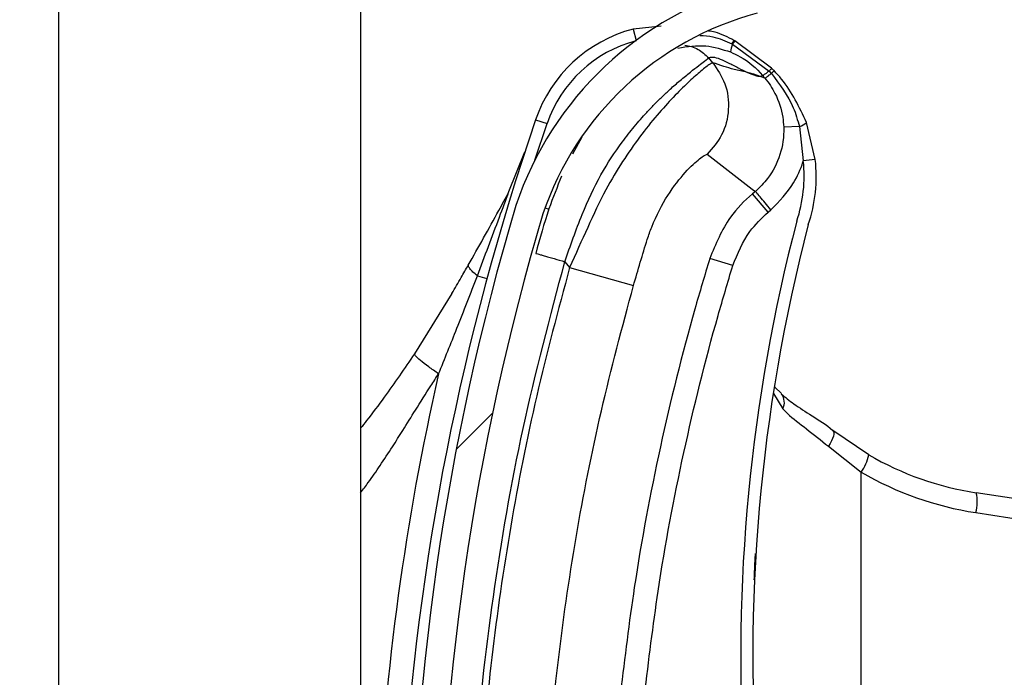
# Model space of a CAD drawing. Header units: inches. Extents: x 170 to 284, y 215 to 248.
# Tile 469 of 656: x 210.7657 to 210.8495, y 223.684 to 223.74. Entities that reach past the tile are written whole.
import ezdxf

# ---------------------------------------------------------------- set-up
doc = ezdxf.new("R2010")
doc.units = ezdxf.units.IN
doc.header["$LTSCALE"] = 0.25
doc.header["$MEASUREMENT"] = 0
doc.layers.add('ANNOTATIONS', color=1, linetype='Continuous')
doc.layers.add('RH FRONT OF HOOD', color=7, linetype='Continuous')
doc.styles.add('ARIAL', font='arial.ttf', dxfattribs={"height": 0.09375})
doc.dimstyles.new('STANDARD$0', dxfattribs={"dimtxt": 0.09375, "dimasz": 0.09375, "dimexe": 0.03125, "dimexo": 0.046875, "dimgap": 0.09, "dimtad": 0, "dimtih": 1, "dimtoh": 1, "dimdec": 4, "dimzin": 0, "dimdsep": 46, "dimtxsty": 'ARIAL', "dimcen": 0.09, "dimadec": 0, "dimazin": 0, "dimtfac": 1, "dimtdec": 4, "dimtofl": 0, "dimtmove": 0, "dimatfit": 1, "dimfxl": 1, "dimtolj": 1, "dimtzin": 0, "dimarcsym": 0})

# ---------------------------------------------------------------- blocks, each defined once
blk = doc.blocks.new('*D78')
at = {"layer": 'ANNOTATIONS', "color": 0, "lineweight": -2, "transparency": 16777216}
for p, q in [((210.8125819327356, 224.1544254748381), (212.2530253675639, 224.1544254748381)), ((212.2217753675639, 224.0606754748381), (212.2217753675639, 222.3404997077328)), ((212.2217753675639, 220.1854637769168), (212.2217753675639, 221.9056395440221)), ((211.491250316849, 220.0917137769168), (212.2530253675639, 220.0917137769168))]:
    blk.add_line(p, q, dxfattribs=at)
at = {"layer": 'ANNOTATIONS', "color": 0, "transparency": 16777216}
for points in [[(212.2061503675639, 224.0606754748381), (212.2374003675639, 224.0606754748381), (212.2217753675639, 224.1544254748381)], [(212.2061503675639, 220.1854637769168), (212.2374003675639, 220.1854637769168), (212.2217753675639, 220.0917137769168)]]:
    blk.add_solid(points, dxfattribs=at)
at = {"layer": 'defpoints', "color": 0, "transparency": 16777216}
for p in [(210.7657069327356, 224.1544254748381), (211.444375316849, 220.0917137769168), (212.2217753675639, 220.0917137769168)]:
    blk.add_point(p, dxfattribs=at)
at = {"layer": 'ANNOTATIONS', "color": 0, "transparency": 16777216, "insert": (212.2217753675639, 222.1230696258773), "char_height": 0.09375, "attachment_point": 5, "style": 'ARIAL'}
blk.add_mtext('\\A1;OPENING\\PHEIGHT', dxfattribs=at)

msp = doc.modelspace()

# ---------------------------------------------------------------- hatches: boundary and pattern name
at = {"layer": 'RH FRONT OF HOOD'}
h = msp.add_hatch(dxfattribs=at)
h.set_pattern_fill('ANSI31', color=256, scale=0.34241245, angle=2.8e-322, style=0)
h.set_pattern_definition([(45, (200.7563139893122, 218.4993357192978), (-0.03026527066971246, 0.03026527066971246), [])])
edge = h.paths.add_edge_path(flags=0)
edge.add_arc((210.829581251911, 223.5715866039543), 0.001712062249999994, 450.0000000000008, 472.2104203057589)
edge.add_line((210.8289340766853, 223.5731716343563), (210.8280215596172, 223.575406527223))
edge.add_arc((210.829581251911, 223.5715866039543), 0.004126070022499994, 450, 472.2104203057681, ccw=False)
edge.add_arc((210.829581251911, 223.5626838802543), 0.01302879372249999, 401.4761673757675, 450, ccw=False)
edge.add_arc((210.825335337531, 223.5595336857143), 0.01830194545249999, 359.9999999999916, 400.0613730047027, ccw=False)
edge.add_arc((210.831875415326, 223.5595336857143), 0.01176186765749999, 292.1408576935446, 359.99999999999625, ccw=False)
edge.add_arc((210.829581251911, 223.5627866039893), 0.01566536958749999, 235.25706803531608, 295.43079980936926, ccw=False)
edge.add_arc((210.834820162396, 223.5709017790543), 0.02532140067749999, 212.8542481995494, 235.980933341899, ccw=False)
edge.add_arc((210.826670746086, 223.5645329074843), 0.01504902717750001, 172.1557183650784, 209.3146496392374, ccw=False)
edge.add_arc((210.839100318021, 223.5631974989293), 0.02754708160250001, 453.3085031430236, 532.9325737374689, ccw=False)
edge.add_arc((210.835847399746, 223.5992877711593), 0.008748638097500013, 280.9586189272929, 427.9414322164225)
edge.add_arc((210.8557071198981, 223.6616410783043), 0.05672062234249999, 179.5706357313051, 253.0098997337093, ccw=False)
edge.add_arc((211.014038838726, 223.6628395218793), 0.2150521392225, 163.4260275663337, 180.2060536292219, ccw=False)
edge.add_arc((210.835265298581, 223.7149889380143), 0.02884824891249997, 465.1588434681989, 521.4137567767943, ccw=False)
edge.add_arc((210.817939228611, 223.7695352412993), 0.0284373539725, 290.1205938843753, 343.7190675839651)
edge.add_arc((210.830779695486, 223.7653578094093), 0.01494630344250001, 345.2914408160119, 400.5471921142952)
edge.add_arc((210.827355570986, 223.7635430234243), 0.0187470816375, 397.9578745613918, 431.4396159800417)
edge.add_arc((210.829581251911, 223.7683710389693), 0.0134739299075, 433.877557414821, 472.273645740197)
edge.add_arc((210.827013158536, 223.7753904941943), 0.006011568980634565, 474.98253258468, 495.7175736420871)
edge.add_arc((210.836806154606, 223.7681313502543), 0.01816498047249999, 500.8992600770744, 539.9999999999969)
edge.add_arc((210.829581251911, 223.7681313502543), 0.01094007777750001, 539.9999999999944, 629.9999999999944)
edge.add_arc((210.829581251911, 223.7590574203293), 0.001866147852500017, 269.9999999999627, 285.6422464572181)
edge.add_line((210.8300844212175, 223.7572603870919), (210.8307353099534, 223.7549357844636))
edge.add_arc((210.829581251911, 223.7590574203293), 0.004280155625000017, 269.9999999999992, 285.6422464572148, ccw=False)
edge.add_arc((210.829581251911, 223.7681313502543), 0.01335408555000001, 179.9999999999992, 269.9999999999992, ccw=False)
edge.add_arc((210.836806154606, 223.7681313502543), 0.020578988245, 500.6113583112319, 540, ccw=False)
edge.add_arc((210.827013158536, 223.7753904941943), 0.008425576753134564, 474.5776671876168, 496.4997109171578, ccw=False)
edge.add_arc((210.829581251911, 223.7683710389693), 0.01588793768, 433.6903022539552, 472.47058069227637, ccw=False)
edge.add_arc((210.827355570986, 223.7635430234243), 0.02116108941, 398.10453077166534, 431.5771717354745, ccw=False)
edge.add_arc((210.830779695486, 223.7653578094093), 0.01736031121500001, 345.18024813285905, 400.36585332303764, ccw=False)
edge.add_arc((210.817939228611, 223.7695352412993), 0.030851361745, 289.9181572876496, 343.7795375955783, ccw=False)
edge.add_arc((210.835265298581, 223.7149889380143), 0.02643424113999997, 464.9417095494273, 521.3236131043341)
edge.add_arc((211.014038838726, 223.6628395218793), 0.21263813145, 523.4376684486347, 540.2096895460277)
edge.add_arc((210.8557071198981, 223.6616410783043), 0.05430661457, 539.5566266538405, 613.1145348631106)
edge.add_arc((210.835847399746, 223.5992877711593), 0.01116264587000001, 280.0610388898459, 428.52908719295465, ccw=False)
edge.add_arc((210.839100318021, 223.5631974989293), 0.02513307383, 452.9714001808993, 532.970657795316)
edge.add_arc((210.826670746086, 223.5645329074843), 0.01263501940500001, 532.0830472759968, 568.9826967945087)
edge.add_arc((210.834820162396, 223.5709017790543), 0.022907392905, 213.0443063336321, 236.0197152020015)
edge.add_arc((210.829581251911, 223.5627866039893), 0.01325136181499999, 235.1922404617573, 295.7352497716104)
edge.add_arc((210.831875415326, 223.5595336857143), 0.009347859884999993, 291.7225241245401, 359.9999999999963)
edge.add_arc((210.825335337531, 223.5595336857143), 0.01588793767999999, 359.9999999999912, 399.9521788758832)
edge.add_arc((210.829581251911, 223.5626838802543), 0.01061478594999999, 401.6345013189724, 450.0000000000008)

# ---------------------------------------------------------------- linework, layer by layer
for p, q in [((210.7690244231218, 220.0917137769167), (210.7690244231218, 224.2497177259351)), ((210.7947053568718, 223.8617174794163), (210.7947053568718, 223.669343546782)), ((210.8202924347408, 223.7394250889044), (210.8178930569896, 223.7391755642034)), ((210.8178930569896, 223.7391755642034), (210.8181468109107, 223.7382091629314)), ((210.8262972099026, 223.7379198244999), (210.8262981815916, 223.73791936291)), ((210.8262981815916, 223.73791936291), (210.8263603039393, 223.7378896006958)), ((210.8263603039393, 223.7378896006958), (210.8263611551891, 223.7378891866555)), ((210.8263611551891, 223.7378891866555), (210.8294648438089, 223.7356048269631)), ((210.8264794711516, 223.738209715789), (210.826478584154, 223.738210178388)), ((210.8265410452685, 223.7381773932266), (210.8264794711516, 223.738209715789)), ((210.8265419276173, 223.7381769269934), (210.8265410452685, 223.7381773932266)), ((210.8296833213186, 223.7358532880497), (210.8265419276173, 223.7381769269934)), ((210.8261733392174, 223.737232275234), (210.8261740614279, 223.737231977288)), ((210.8246730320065, 223.7363177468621), (210.8243252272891, 223.7367291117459)), ((210.8291087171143, 223.7350019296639), (210.8281773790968, 223.7353344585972)), ((210.8294648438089, 223.7356048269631), (210.829655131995, 223.7353992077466)), ((210.8095349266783, 223.7280338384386), (210.8105706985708, 223.7311345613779)), ((210.8095988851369, 223.7314674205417), (210.8105706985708, 223.7311345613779)), ((210.8333963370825, 223.7280945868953), (210.8326457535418, 223.7312415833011)), ((210.8320430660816, 223.730894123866), (210.8307094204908, 223.7308449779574)), ((210.8320430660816, 223.730894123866), (210.8323752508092, 223.7279823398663)), ((210.8135333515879, 223.7299762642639), (210.8127396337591, 223.728537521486)), ((210.8073302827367, 223.7253515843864), (210.808685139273, 223.7287405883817)), ((210.8333963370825, 223.7280945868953), (210.8323752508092, 223.7279823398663)), ((210.8282945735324, 223.7253764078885), (210.8280465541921, 223.7251667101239)), ((210.8293722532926, 223.7235987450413), (210.8280465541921, 223.7251667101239)), ((210.8104010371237, 223.7239632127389), (210.8107293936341, 223.7238624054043)), ((210.8293722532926, 223.7235987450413), (210.8296202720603, 223.7238084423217)), ((210.8263757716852, 223.7190588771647), (210.8244129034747, 223.7196614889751)), ((210.8120815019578, 223.7193945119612), (210.812494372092, 223.71890619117)), ((210.812494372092, 223.71890619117), (210.8179245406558, 223.7173580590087)), ((210.8046433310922, 223.7181862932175), (210.8054618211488, 223.717964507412)), ((210.8024754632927, 223.716690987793), (210.7992892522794, 223.7115645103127)), ((210.8299404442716, 223.7087290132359), (210.8305339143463, 223.7081713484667)), ((210.8298300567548, 223.7081960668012), (210.8306316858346, 223.7068908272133)), ((210.8379397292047, 223.7029701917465), (210.8348993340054, 223.7050374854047)), ((210.8345125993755, 223.7036932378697), (210.8373029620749, 223.7014899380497)), ((210.8373029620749, 223.6360692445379), (210.8373029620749, 223.7014899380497)), ((210.8546275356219, 223.6985944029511), (210.8470902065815, 223.6997444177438)), ((210.8470554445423, 223.6980519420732), (210.8546275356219, 223.6968966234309))]:
    msp.add_line(p, q, dxfattribs=at)
at = {"layer": 'RH FRONT OF HOOD', "flags": 128}
msp.add_lwpolyline([(210.8348993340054, 223.7050374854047), (210.8349553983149, 223.7049634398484), (210.8349809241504, 223.7048546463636), (210.8349752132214, 223.7047140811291), (210.8349384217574, 223.7045455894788), (210.8348715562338, 223.7043537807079), (210.8347764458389, 223.7041439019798), (210.8346556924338, 223.7039216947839), (210.8345125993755, 223.7036932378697)], dxfattribs=at)
at = {"layer": 'RH FRONT OF HOOD'}
for centre, radius, start, end in [((210.835265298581, 223.7149889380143), 0.02884824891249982, 105.1588434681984, 161.4137567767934), ((210.835265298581, 223.7149889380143), 0.02643424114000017, 104.9417095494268, 161.3236131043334), ((210.8209367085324, 223.7275840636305), 0.01198443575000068, 104.7123854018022, 161.0929786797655), ((210.8209367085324, 223.7275840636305), 0.01095719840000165, 104.7123854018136, 161.0929786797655), ((210.8284075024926, 223.7369520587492), 0.002251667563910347, 155.3939551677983, 172.8510957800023), ((210.8284101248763, 223.7369506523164), 0.002253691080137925, 155.389765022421, 172.8291455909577), ((210.8277065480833, 223.737241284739), 0.001564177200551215, 141.7256942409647, 154.2910519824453), ((210.8277110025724, 223.737239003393), 0.001568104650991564, 141.7542666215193, 154.2863466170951), ((210.8278097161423, 223.7371799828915), 0.001613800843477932, 141.8260927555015, 153.9140894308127), ((210.8278088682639, 223.7371803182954), 0.001611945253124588, 141.8104826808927, 153.9114578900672), ((211.0140036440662, 223.6614560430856), 0.2160622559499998, 161.092978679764, 176.5593061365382), ((210.8316909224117, 223.7322013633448), 0.001353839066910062, 285.0764398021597, 314.8519014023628), ((210.8204625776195, 223.7266727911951), 0.01198443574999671, 341.3410974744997, 6.273281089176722), ((210.8204625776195, 223.7266727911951), 0.01301167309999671, 341.5025581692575, 6.273281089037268), ((211.014038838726, 223.6628395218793), 0.2150521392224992, 163.4260275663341, 180.2060536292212), ((211.014038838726, 223.6628395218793), 0.2126381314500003, 163.4376684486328, 180.2096895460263), ((210.9735989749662, 223.6857502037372), 0.1465525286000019, 165.3406183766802, 202.0185750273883), ((210.9735989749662, 223.6857502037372), 0.1455252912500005, 165.3544246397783, 203.870550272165), ((211.0140036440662, 223.6614560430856), 0.2180957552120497, 167.1792232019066, 177.2529346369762), ((210.8296418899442, 223.7074198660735), 0.001122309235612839, 331.8758133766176, 39.94683461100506), ((210.8343779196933, 223.7036253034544), 0.003621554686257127, 323.8694765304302, 349.5782562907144), ((210.8510153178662, 223.7254700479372), 0.0260233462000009, 239.8373732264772, 261.3249484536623), ((210.8512387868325, 223.7254700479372), 0.02773540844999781, 239.8373732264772, 261.3249484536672), ((210.8437595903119, 223.6989662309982), 0.003420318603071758, 344.4956794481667, 13.15103634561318)]:
    msp.add_arc(centre, radius, start, end, dxfattribs=at)
for points, knots in [([(210.826478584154, 223.738210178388), (210.825953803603, 223.7384883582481), (210.8252629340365, 223.7388545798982), (210.8245005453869, 223.7389822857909), (210.8243172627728, 223.7390129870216)], [0, 0, 0, 0, 0.7595942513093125, 1, 1, 1, 1]), ([(210.8235815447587, 223.7386407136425), (210.823951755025, 223.7386192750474), (210.8249002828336, 223.7385643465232), (210.8257681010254, 223.7381639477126), (210.8262972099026, 223.7379198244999)], [0, 0, 0, 0, 0.3902998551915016, 0.9999999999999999, 0.9999999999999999, 0.9999999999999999, 0.9999999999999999]), ([(210.8217136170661, 223.7375693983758), (210.8225050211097, 223.737692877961), (210.8240226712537, 223.7379296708), (210.8254772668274, 223.7374579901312), (210.8261733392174, 223.737232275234)], [0, 0, 0, 0, 0.5214667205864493, 1, 1, 1, 1]), ([(210.8222872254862, 223.7377994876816), (210.8224773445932, 223.7377711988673), (210.8228727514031, 223.7377123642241), (210.8236097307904, 223.7374095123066), (210.8240433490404, 223.7369971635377), (210.8243252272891, 223.7367291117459)], [0, 0, 0, 0, 0.2447599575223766, 0.5090480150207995, 1, 1, 1, 1]), ([(210.8261740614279, 223.737231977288), (210.8264536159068, 223.7371037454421), (210.8274865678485, 223.7366299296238), (210.8283807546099, 223.7358645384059), (210.8289151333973, 223.735231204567), (210.8289151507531, 223.7352311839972)], [0, 0, 0, 0, 0.2706300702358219, 0.9999763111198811, 1, 1, 1, 1]), ([(210.8120815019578, 223.7193945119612), (210.8125573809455, 223.7207509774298), (210.8134557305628, 223.7233116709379), (210.8150711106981, 223.7268026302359), (210.8166735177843, 223.729214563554), (210.818005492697, 223.7309172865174), (210.8189203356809, 223.7319606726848), (210.8197119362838, 223.7327891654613), (210.8203807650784, 223.7334491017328), (210.8211255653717, 223.7341441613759), (210.8219593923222, 223.7348698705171), (210.8230887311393, 223.7357778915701), (210.8240787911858, 223.7365378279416), (210.8242479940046, 223.7366691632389), (210.8243252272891, 223.7367291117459)], [0, 0, 0, 0, 0.1307156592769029, 0.2467609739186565, 0.3577928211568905, 0.4170971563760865, 0.4791482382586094, 0.5177152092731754, 0.5590896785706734, 0.603294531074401, 0.6633484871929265, 0.7353692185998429, 0.8792082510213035, 1, 1, 1, 1]), ([(210.8246730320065, 223.7363177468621), (210.8245936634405, 223.7362860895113), (210.8244323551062, 223.7362217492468), (210.8236438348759, 223.735602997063), (210.8225828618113, 223.7346598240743), (210.8213524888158, 223.7334462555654), (210.8199447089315, 223.7319003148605), (210.8184695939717, 223.7300651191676), (210.8169795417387, 223.7279299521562), (210.8154511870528, 223.7253753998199), (210.8140150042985, 223.7222990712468), (210.8130055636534, 223.7200467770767), (210.812494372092, 223.71890619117)], [0, 0, 0, 0, 0.1094013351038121, 0.2223468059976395, 0.3151791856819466, 0.4102231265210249, 0.5012749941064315, 0.5946006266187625, 0.6834485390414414, 0.7745330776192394, 0.8858211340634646, 1, 1, 1, 1]), ([(210.8246730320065, 223.7363177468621), (210.8250622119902, 223.7357418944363), (210.8258706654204, 223.7345456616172), (210.8261295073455, 223.7323205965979), (210.8256017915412, 223.7301432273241), (210.8246537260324, 223.729053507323), (210.8241973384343, 223.7285289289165)], [0, 0, 0, 0, 0.2406941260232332, 0.4999999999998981, 0.7593058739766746, 1, 1, 1, 1]), ([(210.8243252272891, 223.7367291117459), (210.8244320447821, 223.7367688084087), (210.824656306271, 223.7368521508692), (210.8252580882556, 223.7366581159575), (210.8260127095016, 223.7363100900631), (210.8268120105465, 223.7358958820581), (210.8276094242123, 223.7354887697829), (210.8280333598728, 223.7353306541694), (210.8282483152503, 223.7352504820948)], [0, 0, 0, 0, 0.1574760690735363, 0.330618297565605, 0.4911886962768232, 0.6742546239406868, 0.834831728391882, 1, 1, 1, 1]), ([(210.8281773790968, 223.7353344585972), (210.8279666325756, 223.7353926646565), (210.8273853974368, 223.7355531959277), (210.8263171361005, 223.7357627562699), (210.825296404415, 223.7361073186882), (210.8246730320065, 223.7363177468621)], [0, 0, 0, 0, 0.1812946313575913, 0.50000735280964, 1, 1, 1, 1]), ([(210.8294648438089, 223.7356048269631), (210.8294450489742, 223.7355895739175), (210.8293261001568, 223.7354979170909), (210.8291415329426, 223.735360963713), (210.8289666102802, 223.7352428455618), (210.8289323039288, 223.7352350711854), (210.8289151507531, 223.7352311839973)], [0, 0, 0, 0, 0.06239373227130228, 0.3749291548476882, 0.6874645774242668, 1, 1, 1, 1]), ([(210.8296551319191, 223.7353992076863), (210.8296351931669, 223.7353833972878), (210.8295154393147, 223.7352884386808), (210.8293302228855, 223.7351453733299), (210.829156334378, 223.7350195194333), (210.8291245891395, 223.7350077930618), (210.8291087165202, 223.735001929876)], [0, 0, 0, 0, 0.062428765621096, 0.3749525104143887, 0.6874762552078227, 1, 1, 1, 1]), ([(210.8296553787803, 223.7353989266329), (210.8303636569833, 223.734470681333), (210.8314171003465, 223.7330900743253), (210.8318885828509, 223.7314360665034), (210.8320430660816, 223.730894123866)], [0, 0, 0, 0, 0.6723457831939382, 1, 1, 1, 1]), ([(210.8298882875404, 223.735642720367), (210.8298882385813, 223.7356427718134), (210.8298207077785, 223.7357137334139), (210.8297519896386, 223.7357835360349), (210.8296833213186, 223.7358532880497)], [0, 0, 0, 0, 0.0007249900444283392, 0.9999999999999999, 0.9999999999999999, 0.9999999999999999, 0.9999999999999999]), ([(210.8326457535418, 223.7312415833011), (210.8320324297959, 223.7325373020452), (210.8312818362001, 223.7341230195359), (210.8301037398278, 223.7354077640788), (210.8298882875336, 223.7356427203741)], [0, 0, 0, 0, 0.8171182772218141, 1, 1, 1, 1]), ([(210.8282483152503, 223.7352504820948), (210.8283418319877, 223.735224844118), (210.8285298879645, 223.7351732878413), (210.82875731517, 223.7351607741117), (210.8288624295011, 223.7352079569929), (210.8289148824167, 223.7352315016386)], [0, 0, 0, 0, 0.3313600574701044, 0.6663431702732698, 0.9999999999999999, 0.9999999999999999, 0.9999999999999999, 0.9999999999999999]), ([(210.8289148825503, 223.7352315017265), (210.8289630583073, 223.735174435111), (210.8290276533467, 223.735097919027), (210.829092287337, 223.7350213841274), (210.8291087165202, 223.735001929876)], [0, 0, 0, 0, 0.7458120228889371, 0.9999999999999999, 0.9999999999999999, 0.9999999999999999, 0.9999999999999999]), ([(210.8291055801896, 223.7350056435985), (210.8291055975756, 223.7350056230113), (210.8294406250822, 223.7346089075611), (210.8301246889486, 223.7335751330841), (210.8306153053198, 223.7321154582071), (210.8306887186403, 223.7311244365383), (210.8307094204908, 223.7308449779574)], [0, 0, 0, 0, 1.782673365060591e-05, 0.3435204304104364, 0.8148790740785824, 1, 1, 1, 1]), ([(210.8307094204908, 223.7308449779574), (210.8307101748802, 223.7308226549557), (210.8307367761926, 223.7300355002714), (210.8305122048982, 223.728463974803), (210.8295566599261, 223.7266273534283), (210.8286774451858, 223.7257002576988), (210.8282944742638, 223.725376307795), (210.8282944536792, 223.7253762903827)], [0, 0, 0, 0, 0.0108740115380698, 0.3834398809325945, 0.7558119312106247, 0.9999868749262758, 1, 1, 1, 1]), ([(210.8191039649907, 223.7212913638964), (210.8191039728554, 223.721291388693), (210.8192178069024, 223.7216502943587), (210.8197172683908, 223.7230564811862), (210.8208918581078, 223.7252591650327), (210.822426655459, 223.7271624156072), (210.8237720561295, 223.7283740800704), (210.8240457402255, 223.72847373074), (210.8241973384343, 223.7285289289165)], [0, 0, 0, 0, 4.497367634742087e-06, 0.06509473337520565, 0.2616701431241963, 0.4753105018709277, 0.7093656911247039, 0.9999999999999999, 0.9999999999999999, 0.9999999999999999, 0.9999999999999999]), ([(210.8241973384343, 223.7285289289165), (210.8248705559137, 223.727999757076), (210.8262169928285, 223.7269414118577), (210.8276019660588, 223.725897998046), (210.8282944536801, 223.7253762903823)], [0, 0, 0, 0, 0.4999992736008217, 1, 1, 1, 1]), ([(210.8296202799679, 223.7238084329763), (210.8303220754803, 223.7245267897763), (210.8314841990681, 223.7257163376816), (210.8321591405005, 223.7272898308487), (210.8323643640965, 223.7279474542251), (210.8323752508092, 223.7279823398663)], [0, 0, 0, 0, 0.5907811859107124, 0.9782917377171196, 1, 1, 1, 1]), ([(210.8118122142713, 223.7266640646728), (210.8114378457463, 223.7257462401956), (210.8105812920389, 223.7236462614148), (210.8099617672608, 223.7213790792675), (210.809613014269, 223.7201028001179)], [0, 0, 0, 0, 0.4370636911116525, 1, 1, 1, 1]), ([(210.8038715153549, 223.7191011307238), (210.8047424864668, 223.7206413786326), (210.8059053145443, 223.7226977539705), (210.8070443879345, 223.7248191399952), (210.8073302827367, 223.7253515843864)], [0, 0, 0, 0, 0.7490110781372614, 1, 1, 1, 1]), ([(210.8046433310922, 223.7181862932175), (210.8052717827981, 223.7198511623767), (210.8061719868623, 223.7222359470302), (210.8070616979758, 223.7246291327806), (210.8073302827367, 223.7253515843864)], [0, 0, 0, 0, 0.6981213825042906, 1, 1, 1, 1]), ([(210.8280465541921, 223.7251667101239), (210.8280465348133, 223.7251666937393), (210.8273526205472, 223.7245799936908), (210.8257778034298, 223.7229564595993), (210.8249198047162, 223.7208851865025), (210.8244129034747, 223.7196614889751)], [0, 0, 0, 0, 1.142795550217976e-05, 0.409211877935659, 1, 1, 1, 1]), ([(210.8263757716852, 223.7190588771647), (210.8267874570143, 223.7200760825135), (210.8274850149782, 223.7217996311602), (210.8288236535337, 223.7230757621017), (210.8293722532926, 223.7235987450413)], [0, 0, 0, 0, 0.5901808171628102, 1, 1, 1, 1]), ([(210.8179245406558, 223.7173580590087), (210.8183120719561, 223.7186826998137), (210.8186996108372, 223.7200073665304), (210.8191039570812, 223.7212913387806), (210.8191039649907, 223.7212913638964)], [0, 0, 0, 0, 0.999980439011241, 1, 1, 1, 1]), ([(210.809613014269, 223.7201028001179), (210.8096459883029, 223.7200933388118), (210.8096967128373, 223.7200787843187), (210.8100045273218, 223.7199904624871), (210.8103231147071, 223.7198990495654), (210.8107185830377, 223.7197855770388), (210.8112932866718, 223.7196206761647), (210.8117709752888, 223.7194836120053), (210.8120815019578, 223.7193945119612)], [0, 0, 0, 0, 0.2394568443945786, 0.3683606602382, 0.5000000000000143, 0.6316393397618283, 0.7605431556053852, 1, 1, 1, 1]), ([(210.8244129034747, 223.7196614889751), (210.8239848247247, 223.7182321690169), (210.8223999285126, 223.7129403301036), (210.820104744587, 223.7036422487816), (210.8180381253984, 223.6927328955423), (210.8171868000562, 223.68572059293), (210.8168232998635, 223.6827264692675)], [0, 0, 0, 0, 0.1185397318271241, 0.4388752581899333, 0.7604101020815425, 1, 1, 1, 1]), ([(210.8024734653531, 223.7166875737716), (210.802473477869, 223.7166875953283), (210.8027377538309, 223.7171427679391), (210.8032054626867, 223.7179427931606), (210.8036723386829, 223.7187519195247), (210.8038715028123, 223.7191011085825), (210.8038715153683, 223.7191011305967)], [0, 0, 0, 0, 2.704369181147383e-05, 0.571031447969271, 0.9999729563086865, 1, 1, 1, 1]), ([(210.8046433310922, 223.7181862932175), (210.8045121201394, 223.7182980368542), (210.804246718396, 223.7185240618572), (210.8039930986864, 223.7188143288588), (210.8038888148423, 223.7189992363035), (210.8038747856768, 223.7190818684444), (210.8038715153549, 223.7191011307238)], [0, 0, 0, 0, 0.2979480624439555, 0.6026626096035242, 0.9073771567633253, 0.9999999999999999, 0.9999999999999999, 0.9999999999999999, 0.9999999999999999]), ([(210.8039693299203, 223.6623679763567), (210.8040681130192, 223.6671233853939), (210.804266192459, 223.6766589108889), (210.805875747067, 223.6909678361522), (210.8083325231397, 223.7052774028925), (210.8108298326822, 223.7146812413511), (210.8120815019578, 223.7193945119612)], [0, 0, 0, 0, 0.2468628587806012, 0.4950083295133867, 0.74689458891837, 1, 1, 1, 1]), ([(210.812494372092, 223.71890619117), (210.8115202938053, 223.7152760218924), (210.8095693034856, 223.7080051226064), (210.8073910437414, 223.6969243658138), (210.8057799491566, 223.6857417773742), (210.8047691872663, 223.6747731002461), (210.8045745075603, 223.6675252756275), (210.8044810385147, 223.6640454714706)], [0, 0, 0, 0, 0.2027568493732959, 0.4061035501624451, 0.6088604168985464, 0.8122072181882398, 1, 1, 1, 1]), ([(210.8188647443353, 223.6825062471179), (210.8192244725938, 223.6854693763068), (210.820065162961, 223.692394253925), (210.8221090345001, 223.7031908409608), (210.8243793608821, 223.712392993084), (210.8259521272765, 223.7176443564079), (210.8263757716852, 223.7190588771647)], [0, 0, 0, 0, 0.2395900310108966, 0.5599255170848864, 0.8814604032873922, 0.9999999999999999, 0.9999999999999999, 0.9999999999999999, 0.9999999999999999]), ([(210.8013452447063, 223.7098519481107), (210.8018681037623, 223.7111433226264), (210.8029910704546, 223.7139168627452), (210.8040678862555, 223.7166993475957), (210.8046433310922, 223.7181862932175)], [0, 0, 0, 0, 0.4656051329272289, 1, 1, 1, 1]), ([(210.8101271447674, 223.6639757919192), (210.8101271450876, 223.6639758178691), (210.8101689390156, 223.6673621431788), (210.8104320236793, 223.6744088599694), (210.8113839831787, 223.6850820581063), (210.8129585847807, 223.6959581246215), (210.8150770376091, 223.7067454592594), (210.8169753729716, 223.7138205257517), (210.8179245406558, 223.7173580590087)], [0, 0, 0, 0, 1.439079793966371e-06, 0.1877923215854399, 0.3908439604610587, 0.5938956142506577, 0.7969478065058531, 1, 1, 1, 1]), ([(210.7992892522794, 223.7115645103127), (210.7988670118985, 223.7109370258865), (210.7980260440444, 223.7096872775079), (210.7966688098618, 223.7077962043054), (210.795569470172, 223.7063093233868), (210.7948790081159, 223.7054426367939), (210.7947053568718, 223.7052246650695)], [0, 0, 0, 0, 0.2874979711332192, 0.5726040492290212, 0.892509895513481, 1, 1, 1, 1]), ([(210.8013452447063, 223.7098519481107), (210.8010544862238, 223.7100572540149), (210.8004556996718, 223.7104800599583), (210.7997666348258, 223.7110213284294), (210.7993249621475, 223.711421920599), (210.7993009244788, 223.7115179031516), (210.7992892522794, 223.7115645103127)], [0, 0, 0, 0, 0.242789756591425, 0.5000000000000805, 0.7572102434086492, 1, 1, 1, 1]), ([(210.7947053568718, 223.6997400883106), (210.7949262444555, 223.7000282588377), (210.7955020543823, 223.7007794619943), (210.7964020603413, 223.7020907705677), (210.7973769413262, 223.7035708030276), (210.7983730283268, 223.7051522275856), (210.7994492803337, 223.7068832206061), (210.8004591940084, 223.7084911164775), (210.8011237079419, 223.7095117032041), (210.8013452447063, 223.7098519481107)], [0, 0, 0, 0, 0.09019872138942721, 0.2351300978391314, 0.394410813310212, 0.5296508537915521, 0.6982639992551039, 0.8994067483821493, 0.9999999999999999, 0.9999999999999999, 0.9999999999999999, 0.9999999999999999]), ([(210.8304942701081, 223.7081531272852), (210.8308375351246, 223.7078687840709), (210.8315775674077, 223.70725577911), (210.8331389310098, 223.7062804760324), (210.8343863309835, 223.7055015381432), (210.8350070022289, 223.7049403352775), (210.8350674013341, 223.7048857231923)], [0, 0, 0, 0, 0.2839420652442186, 0.6121401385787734, 0.9622563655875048, 1, 1, 1, 1]), ([(210.8306316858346, 223.7068908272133), (210.8307616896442, 223.7067571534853), (210.8313512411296, 223.7061509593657), (210.8326438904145, 223.7051933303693), (210.8338839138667, 223.7041979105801), (210.8345125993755, 223.7036932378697)], [0, 0, 0, 0, 0.1223980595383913, 0.5550603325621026, 1, 1, 1, 1]), ([(210.8282067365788, 223.6923463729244), (210.8282166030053, 223.6926513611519), (210.8282406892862, 223.6933959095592), (210.8282839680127, 223.6941402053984), (210.8283095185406, 223.6945796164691)], [0, 0, 0, 0, 0.4096284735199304, 1, 1, 1, 1])]:
    msp.add_open_spline(points, degree=3, knots=knots, dxfattribs=at)
for points in [[(210.8296833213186, 223.7358532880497), (210.8296818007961, 223.7358488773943), (210.8296787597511, 223.7358400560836), (210.829634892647, 223.7357880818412), (210.829565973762, 223.7357117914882), (210.8294985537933, 223.7356404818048), (210.8294648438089, 223.7356048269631)], [(210.8298882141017, 223.7356427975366), (210.8298861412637, 223.7356387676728), (210.8298819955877, 223.735630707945), (210.829834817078, 223.7355799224), (210.8297616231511, 223.7355048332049), (210.8296906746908, 223.7354343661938), (210.8296552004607, 223.7353991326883)], [(210.8296205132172, 223.7238086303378), (210.8294503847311, 223.7240096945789), (210.829110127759, 223.7244118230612), (210.8286776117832, 223.7249229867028), (210.8283687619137, 223.7252879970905), (210.8283190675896, 223.725346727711), (210.8282942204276, 223.7253760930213)]]:
    msp.add_open_spline(points, degree=3, dxfattribs=at)

# ---------------------------------------------------------------- dimensions: what is measured, and where the dimension line sits
at = {"layer": 'ANNOTATIONS'}
dim = msp.add_linear_dim(base=(212.2217753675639, 220.0917137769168), p1=(210.7657069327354, 224.154425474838), p2=(211.4443753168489, 220.0917137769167), angle=90, text='OPENING\\PHEIGHT', dimstyle='STANDARD$0', dxfattribs=at)
dim.commit()
dim.dimension.update_dxf_attribs({"geometry": '*D78', "text_midpoint": (212.2217753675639, 222.1230696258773)})

doc.saveas('drawing.dxf')
